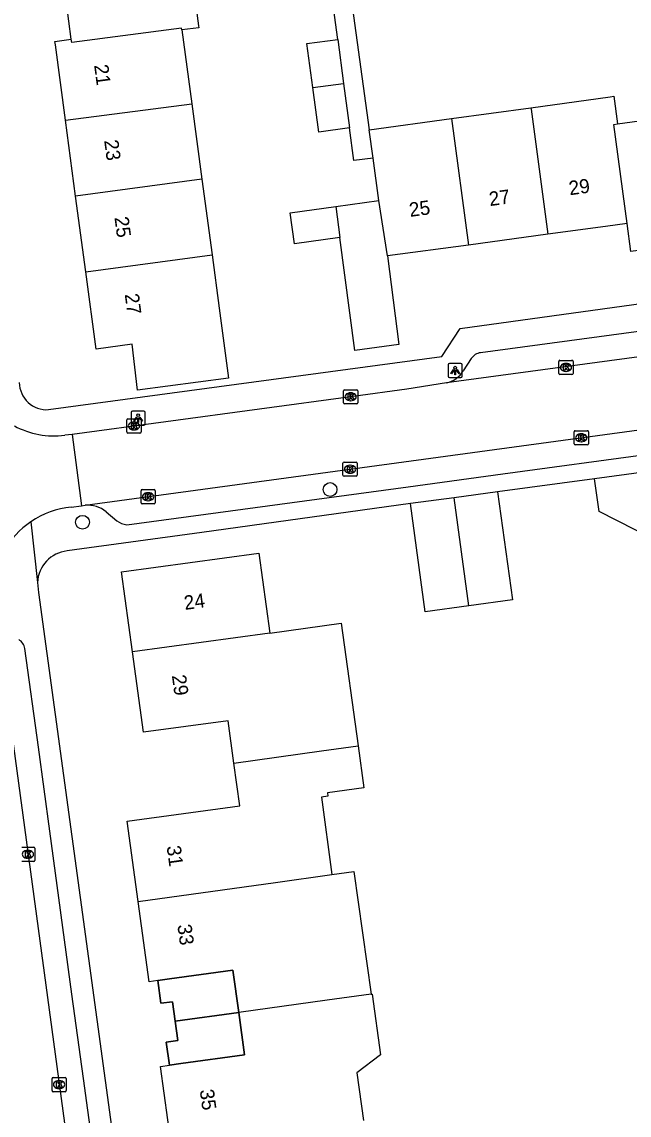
# Model space of a CAD drawing. Extents: x 163427 to 164190, y 380331 to 381641.
# Drawn here: x 163602.3 to 163645.3, y 381058.1 to 381135.4 of the extents above; entities that cross this region are included whole.
import ezdxf

# ---------------------------------------------------------------- set-up
doc = ezdxf.new("R2010")
doc.units = 0
for name, color, linetype in [('IMGEO_Boom', 7, 'Continuous'), ('IMGEO_Erf', 7, 'Continuous'), ('IMGEO_Kolk', 7, 'Continuous'), ('IMGEO_Lichtpunt', 7, 'Continuous'), ('IMGEO_Muur', 7, 'Continuous'), ('IMGEO_Pand', 7, 'Continuous'), ('IMGEO_Pand_nummerreeks', 7, 'Continuous'), ('IMGEO_Pand_overbouw', 7, 'Continuous'), ('IMGEO_Rijbaan_lokaal_open', 7, 'Continuous'), ('IMGEO_Voetpad_open', 7, 'Continuous')]:
    doc.layers.add(name, color=color, linetype=linetype)

msp = doc.modelspace()

# ---------------------------------------------------------------- linework, layer by layer
at = {"layer": 'IMGEO_Boom'}
for centre in [(163624.129, 381102.349), (163606.627, 381100.037)]:
    msp.add_circle(centre, 0.489, dxfattribs=at)
at = {"layer": 'IMGEO_Erf'}
for points in [[(163613.172, 381064.788), (163612.987, 381066.159), (163612.175, 381066.049), (163611.957, 381067.662)], [(163612.766, 381061.679), (163612.546, 381063.304), (163613.358, 381063.414), (163613.172, 381064.788)], [(163613.172, 381064.788), (163617.675, 381065.397)]]:
    msp.add_lwpolyline(points, dxfattribs=at)
at = {"layer": 'IMGEO_Kolk'}
for p, q in [((163640.304, 381110.554), (163640.304, 381111.406)), ((163640.379, 381111.48), (163641.231, 381111.48)), ((163640.792, 381111.26), (163640.817, 381111.26)), ((163641.305, 381111.406), (163641.305, 381110.554)), ((163641.231, 381110.48), (163640.379, 381110.48)), ((163640.815, 381110.7), (163640.79, 381110.7)), ((163625.083, 381108.479), (163625.083, 381109.331)), ((163625.158, 381109.405), (163626.01, 381109.405)), ((163625.571, 381109.185), (163625.596, 381109.185)), ((163626.084, 381109.331), (163626.084, 381108.479)), ((163626.01, 381108.405), (163625.158, 381108.405)), ((163625.594, 381108.625), (163625.569, 381108.625)), ((163609.764, 381106.417), (163609.764, 381107.269)), ((163609.839, 381107.343), (163610.691, 381107.343)), ((163610.765, 381107.269), (163610.765, 381106.417)), ((163610.275, 381106.563), (163610.25, 381106.563)), ((163610.252, 381107.123), (163610.277, 381107.123)), ((163641.386, 381105.584), (163641.386, 381106.436)), ((163641.461, 381106.51), (163642.313, 381106.51)), ((163642.387, 381106.436), (163642.387, 381105.584)), ((163610.691, 381106.343), (163609.839, 381106.343)), ((163641.897, 381105.73), (163641.872, 381105.73)), ((163641.874, 381106.29), (163641.899, 381106.29)), ((163642.313, 381105.51), (163641.461, 381105.51)), ((163625.042, 381103.36), (163625.042, 381104.212)), ((163625.117, 381104.286), (163625.969, 381104.286)), ((163626.043, 381104.212), (163626.043, 381103.36)), ((163625.553, 381103.506), (163625.528, 381103.506)), ((163625.53, 381104.066), (163625.555, 381104.066)), ((163625.969, 381103.286), (163625.117, 381103.286)), ((163610.763, 381101.417), (163610.763, 381102.269)), ((163610.838, 381102.343), (163611.69, 381102.343)), ((163611.251, 381102.123), (163611.276, 381102.123)), ((163611.764, 381102.269), (163611.764, 381101.417)), ((163611.69, 381101.343), (163610.838, 381101.343)), ((163611.274, 381101.563), (163611.249, 381101.563)), ((163602.34, 381077.078), (163603.192, 381077.078)), ((163602.776, 381076.298), (163602.751, 381076.298)), ((163602.753, 381076.858), (163602.778, 381076.858)), ((163603.266, 381077.004), (163603.266, 381076.152)), ((163603.192, 381076.078), (163602.34, 381076.078)), ((163604.471, 381059.879), (163604.471, 381060.731)), ((163604.546, 381060.805), (163605.398, 381060.805)), ((163604.959, 381060.585), (163604.984, 381060.585)), ((163605.472, 381060.731), (163605.472, 381059.879)), ((163605.398, 381059.805), (163604.546, 381059.805)), ((163604.982, 381060.025), (163604.957, 381060.025))]:
    msp.add_line(p, q, dxfattribs=at)
for points in [[(163640.304, 381110.554), (163640.304, 381111.406)], [(163640.379, 381111.48), (163641.231, 381111.48)], [(163640.625, 381111.18), (163640.748, 381111.18), (163640.748, 381111.029), (163640.878, 381111.18), (163641.042, 381111.18), (163640.896, 381111.029), (163641.049, 381110.78), (163640.897, 381110.78), (163640.812, 381110.944), (163640.748, 381110.877), (163640.748, 381110.78), (163640.625, 381110.78), (163640.625, 381111.18)], [(163641.305, 381111.406), (163641.305, 381110.554)], [(163641.231, 381110.48), (163640.379, 381110.48)], [(163625.083, 381108.479), (163625.083, 381109.331)], [(163625.158, 381109.405), (163626.01, 381109.405)], [(163625.404, 381109.105), (163625.527, 381109.105), (163625.527, 381108.954), (163625.657, 381109.105), (163625.821, 381109.105), (163625.675, 381108.954), (163625.828, 381108.705), (163625.676, 381108.705), (163625.591, 381108.869), (163625.527, 381108.802), (163625.527, 381108.705), (163625.404, 381108.705), (163625.404, 381109.105)], [(163626.084, 381109.331), (163626.084, 381108.479)], [(163626.01, 381108.405), (163625.158, 381108.405)], [(163609.764, 381106.417), (163609.764, 381107.269)], [(163609.839, 381107.343), (163610.691, 381107.343)], [(163610.765, 381107.269), (163610.765, 381106.417)], [(163610.085, 381107.043), (163610.208, 381107.043), (163610.208, 381106.892), (163610.338, 381107.043), (163610.502, 381107.043), (163610.356, 381106.892), (163610.509, 381106.643), (163610.357, 381106.643), (163610.272, 381106.807), (163610.208, 381106.74), (163610.208, 381106.643), (163610.085, 381106.643), (163610.085, 381107.043)], [(163641.386, 381105.584), (163641.386, 381106.436)], [(163641.461, 381106.51), (163642.313, 381106.51)], [(163642.387, 381106.436), (163642.387, 381105.584)], [(163610.691, 381106.343), (163609.839, 381106.343)], [(163641.707, 381106.21), (163641.83, 381106.21), (163641.83, 381106.059), (163641.96, 381106.21), (163642.124, 381106.21), (163641.978, 381106.059), (163642.131, 381105.81), (163641.979, 381105.81), (163641.894, 381105.974), (163641.83, 381105.907), (163641.83, 381105.81), (163641.707, 381105.81), (163641.707, 381106.21)], [(163642.313, 381105.51), (163641.461, 381105.51)], [(163625.042, 381103.36), (163625.042, 381104.212)], [(163625.117, 381104.286), (163625.969, 381104.286)], [(163626.043, 381104.212), (163626.043, 381103.36)], [(163625.363, 381103.986), (163625.486, 381103.986), (163625.486, 381103.835), (163625.616, 381103.986), (163625.78, 381103.986), (163625.634, 381103.835), (163625.787, 381103.586), (163625.635, 381103.586), (163625.55, 381103.75), (163625.486, 381103.683), (163625.486, 381103.586), (163625.363, 381103.586), (163625.363, 381103.986)], [(163625.969, 381103.286), (163625.117, 381103.286)], [(163610.763, 381101.417), (163610.763, 381102.269)], [(163610.838, 381102.343), (163611.69, 381102.343)], [(163611.084, 381102.043), (163611.207, 381102.043), (163611.207, 381101.892), (163611.337, 381102.043), (163611.501, 381102.043), (163611.355, 381101.892), (163611.508, 381101.643), (163611.356, 381101.643), (163611.271, 381101.807), (163611.207, 381101.74), (163611.207, 381101.643), (163611.084, 381101.643), (163611.084, 381102.043)], [(163611.764, 381102.269), (163611.764, 381101.417)], [(163611.69, 381101.343), (163610.838, 381101.343)], [(163602.34, 381077.078), (163603.192, 381077.078)], [(163602.586, 381076.778), (163602.709, 381076.778), (163602.709, 381076.627), (163602.839, 381076.778), (163603.003, 381076.778), (163602.857, 381076.627), (163603.01, 381076.378), (163602.858, 381076.378), (163602.773, 381076.542), (163602.709, 381076.475), (163602.709, 381076.378), (163602.586, 381076.378), (163602.586, 381076.778)], [(163603.266, 381077.004), (163603.266, 381076.152)], [(163603.192, 381076.078), (163602.34, 381076.078)], [(163604.471, 381059.879), (163604.471, 381060.731)], [(163604.546, 381060.805), (163605.398, 381060.805)], [(163604.792, 381060.505), (163604.915, 381060.505), (163604.915, 381060.354), (163605.045, 381060.505), (163605.209, 381060.505), (163605.063, 381060.354), (163605.216, 381060.105), (163605.064, 381060.105), (163604.979, 381060.269), (163604.915, 381060.202), (163604.915, 381060.105), (163604.792, 381060.105), (163604.792, 381060.505)], [(163605.472, 381060.731), (163605.472, 381059.879)], [(163605.398, 381059.805), (163604.546, 381059.805)]]:
    msp.add_lwpolyline(points, dxfattribs=at)
for centre, start, end in [((163640.381, 381111.404), 91.55205, 178.44795), ((163640.381, 381111.404), 91.55205, 178.44795), ((163641.229, 381111.404), 1.55205, 88.44795), ((163641.229, 381111.404), 1.55205, 88.44795), ((163640.381, 381110.556), 181.55205, 268.44795), ((163640.381, 381110.556), 181.55205, 268.44795), ((163641.229, 381110.556), 271.55205, 358.44795), ((163641.229, 381110.556), 271.55205, 358.44795), ((163625.16, 381109.329), 91.55205, 178.44795), ((163625.16, 381109.329), 91.55205, 178.44795), ((163626.008, 381109.329), 1.55205, 88.44795), ((163626.008, 381109.329), 1.55205, 88.44795), ((163625.16, 381108.481), 181.55205, 268.44795), ((163625.16, 381108.481), 181.55205, 268.44795), ((163626.008, 381108.481), 271.55205, 358.44795), ((163626.008, 381108.481), 271.55205, 358.44795), ((163609.841, 381107.267), 91.55205, 178.44795), ((163609.841, 381107.267), 91.55205, 178.44795), ((163610.689, 381107.267), 1.55205, 88.44795), ((163610.689, 381107.267), 1.55205, 88.44795), ((163609.841, 381106.419), 181.55205, 268.44795), ((163609.841, 381106.419), 181.55205, 268.44795), ((163610.689, 381106.419), 271.55205, 358.44795), ((163610.689, 381106.419), 271.55205, 358.44795), ((163641.463, 381106.434), 91.55205, 178.44795), ((163641.463, 381106.434), 91.55205, 178.44795), ((163642.311, 381106.434), 1.55205, 88.44795), ((163642.311, 381106.434), 1.55205, 88.44795), ((163641.463, 381105.586), 181.55205, 268.44795), ((163641.463, 381105.586), 181.55205, 268.44795), ((163642.311, 381105.586), 271.55205, 358.44795), ((163642.311, 381105.586), 271.55205, 358.44795), ((163625.119, 381104.21), 91.55205, 178.44795), ((163625.119, 381104.21), 91.55205, 178.44795), ((163625.967, 381104.21), 1.55205, 88.44795), ((163625.967, 381104.21), 1.55205, 88.44795), ((163625.119, 381103.362), 181.55205, 268.44795), ((163625.119, 381103.362), 181.55205, 268.44795), ((163625.967, 381103.362), 271.55205, 358.44795), ((163625.967, 381103.362), 271.55205, 358.44795), ((163610.84, 381102.267), 91.55205, 178.44795), ((163610.84, 381102.267), 91.55205, 178.44795), ((163611.688, 381102.267), 1.55205, 88.44795), ((163611.688, 381102.267), 1.55205, 88.44795), ((163610.84, 381101.419), 181.55205, 268.44795), ((163610.84, 381101.419), 181.55205, 268.44795), ((163611.688, 381101.419), 271.55205, 358.44795), ((163611.688, 381101.419), 271.55205, 358.44795), ((163603.19, 381077.002), 1.55205, 88.44795), ((163603.19, 381077.002), 1.55205, 88.44795), ((163603.19, 381076.154), 271.55205, 358.44795), ((163603.19, 381076.154), 271.55205, 358.44795), ((163604.548, 381060.729), 91.55205, 178.44795), ((163604.548, 381060.729), 91.55205, 178.44795), ((163605.396, 381060.729), 1.55205, 88.44795), ((163605.396, 381060.729), 1.55205, 88.44795), ((163604.548, 381059.881), 181.55205, 268.44795), ((163604.548, 381059.881), 181.55205, 268.44795), ((163605.396, 381059.881), 271.55205, 358.44795), ((163605.396, 381059.881), 271.55205, 358.44795)]:
    msp.add_arc(centre, 0.0765, start, end, dxfattribs=at)
for centre, major_axis, ratio, start_param, end_param in [((163640.791, 381110.98), (-0.387, 0.002), 0.722429, 4.712389, 7.853982), ((163640.816, 381110.98), (-0.39, 0.002), 0.717154, 1.570796, 4.712389), ((163625.57, 381108.905), (-0.387, 0.002), 0.722429, 4.712389, 7.853982), ((163625.595, 381108.905), (-0.39, 0.002), 0.717154, 1.570796, 4.712389), ((163610.251, 381106.843), (-0.387, 0.002), 0.722429, 4.712389, 7.853982), ((163610.276, 381106.843), (-0.39, 0.002), 0.717154, 1.570796, 4.712389), ((163641.873, 381106.01), (-0.387, 0.002), 0.722429, 4.712389, 7.853982), ((163641.898, 381106.01), (-0.39, 0.002), 0.717154, 1.570796, 4.712389), ((163625.529, 381103.786), (-0.387, 0.002), 0.722429, 4.712389, 7.853982), ((163625.554, 381103.786), (-0.39, 0.002), 0.717154, 1.570796, 4.712389), ((163611.25, 381101.843), (-0.387, 0.002), 0.722429, 4.712389, 7.853982), ((163611.275, 381101.843), (-0.39, 0.002), 0.717154, 1.570796, 4.712389), ((163602.752, 381076.578), (-0.387, 0.002), 0.722429, 4.712389, 7.853982), ((163602.777, 381076.578), (-0.39, 0.002), 0.717154, 1.570796, 4.712389), ((163604.958, 381060.305), (-0.387, 0.002), 0.722429, 4.712389, 7.853982), ((163604.983, 381060.305), (-0.39, 0.002), 0.717154, 1.570796, 4.712389)]:
    msp.add_ellipse(centre, major_axis=major_axis, ratio=ratio, start_param=start_param, end_param=end_param, dxfattribs=at)
at = {"layer": 'IMGEO_Lichtpunt'}
for p, q in [((163632.479, 381111.16), (163632.479, 381110.353)), ((163632.479, 381111.16), (163632.479, 381110.353)), ((163633.381, 381111.255), (163632.573, 381111.255)), ((163633.381, 381111.255), (163632.573, 381111.255)), ((163633.475, 381110.353), (163633.475, 381111.16)), ((163633.475, 381110.353), (163633.475, 381111.16)), ((163632.573, 381110.259), (163633.381, 381110.259)), ((163632.573, 381110.259), (163633.381, 381110.259)), ((163610.063, 381107.802), (163610.063, 381106.995)), ((163610.063, 381107.802), (163610.063, 381106.995)), ((163610.965, 381107.897), (163610.157, 381107.897)), ((163610.965, 381107.897), (163610.157, 381107.897)), ((163611.059, 381106.995), (163611.059, 381107.802)), ((163611.059, 381106.995), (163611.059, 381107.802)), ((163610.157, 381106.901), (163610.965, 381106.901)), ((163610.157, 381106.901), (163610.965, 381106.901))]:
    msp.add_line(p, q, dxfattribs=at)
for points in [[(163632.853, 381110.824), (163632.892, 381110.796), (163632.704, 381110.534), (163632.666, 381110.561), (163632.853, 381110.824)], [(163632.955, 381110.776), (163633.002, 381110.776), (163633.002, 381110.454), (163632.955, 381110.454), (163632.955, 381110.776)], [(163633.065, 381110.796), (163633.103, 381110.823), (163633.29, 381110.561), (163633.251, 381110.533), (163633.065, 381110.796)], [(163610.437, 381107.466), (163610.476, 381107.438), (163610.288, 381107.176), (163610.25, 381107.203), (163610.437, 381107.466)], [(163610.539, 381107.418), (163610.586, 381107.418), (163610.586, 381107.096), (163610.539, 381107.096), (163610.539, 381107.418)], [(163610.649, 381107.438), (163610.687, 381107.465), (163610.874, 381107.203), (163610.835, 381107.175), (163610.649, 381107.438)]]:
    msp.add_lwpolyline(points, dxfattribs=at)
for centre in [(163632.978, 381110.958), (163610.562, 381107.6)]:
    msp.add_circle(centre, 0.0994, dxfattribs=at)
for centre, start, end in [((163632.573, 381111.16), 90, 180), ((163632.573, 381111.16), 90, 180), ((163633.381, 381111.16), 0, 90), ((163633.381, 381111.16), 0, 90), ((163632.573, 381110.353), 180, 270), ((163632.573, 381110.353), 180, 270), ((163633.381, 381110.353), 270, 0), ((163633.381, 381110.353), 270, 360), ((163610.157, 381107.802), 90, 180), ((163610.157, 381107.802), 90, 180), ((163610.965, 381107.802), 0, 90), ((163610.965, 381107.802), 0, 90), ((163610.157, 381106.995), 180, 270), ((163610.157, 381106.995), 180, 270), ((163610.965, 381106.995), 270, 0), ((163610.965, 381106.995), 270, 360)]:
    msp.add_arc(centre, 0.0946, start, end, dxfattribs=at)
at = {"layer": 'IMGEO_Muur'}
for points in [[(163642.822, 381103.109), (163635.974, 381102.194)], [(163629.816, 381101.354), (163615.061, 381099.322)]]:
    msp.add_lwpolyline(points, dxfattribs=at)
at = {"layer": 'IMGEO_Pand'}
for points in [[(163614.109, 381140.491), (163614.832, 381135.109), (163614.849, 381134.983), (163613.651, 381134.822)], [(163605.829, 381134.18), (163605.155, 381139.279)], [(163613.651, 381134.822), (163613.634, 381134.952), (163605.862, 381133.933), (163605.829, 381134.18)], [(163613.651, 381134.822), (163614.35, 381129.607)], [(163605.422, 381128.439), (163604.708, 381133.782), (163604.678, 381134.006), (163605.829, 381134.18)], [(163622.904, 381130.746), (163622.487, 381133.867), (163624.671, 381134.159)], [(163624.671, 381134.159), (163625.088, 381131.037)], [(163622.904, 381130.746), (163625.088, 381131.037)], [(163625.507, 381127.905), (163623.323, 381127.613), (163622.904, 381130.746)], [(163625.088, 381131.037), (163625.507, 381127.905)], [(163605.422, 381128.439), (163614.35, 381129.607)], [(163614.35, 381129.607), (163615.065, 381124.274)], [(163638.32, 381129.331), (163643.922, 381130.102), (163644.188, 381130.139), (163644.458, 381128.187)], [(163632.718, 381128.559), (163638.32, 381129.331)], [(163638.32, 381129.331), (163638.335, 381129.222), (163639.53, 381120.388)], [(163644.458, 381128.187), (163649.789, 381128.921)], [(163606.138, 381123.088), (163605.422, 381128.439)], [(163626.892, 381127.756), (163632.718, 381128.559)], [(163632.718, 381128.559), (163633.926, 381119.629)], [(163645.134, 381121.147), (163644.186, 381128.15), (163644.458, 381128.187)], [(163627.165, 381125.774), (163626.892, 381127.756)], [(163627.579, 381122.771), (163627.165, 381125.774)], [(163615.065, 381124.274), (163606.138, 381123.088)], [(163615.065, 381124.274), (163615.782, 381118.923)], [(163606.853, 381117.738), (163606.138, 381123.088)], [(163624.535, 381122.351), (163627.579, 381122.771)], [(163628.199, 381118.854), (163627.579, 381122.771)], [(163624.827, 381120.158), (163621.616, 381119.716), (163621.315, 381121.907), (163624.535, 381122.351)], [(163624.535, 381122.351), (163624.827, 381120.158)], [(163645.134, 381121.147), (163643.609, 381120.94), (163639.53, 381120.388)], [(163651.006, 381119.928), (163645.4, 381119.18), (163645.134, 381121.147)], [(163639.53, 381120.388), (163633.926, 381119.629)], [(163628.199, 381118.854), (163629, 381112.59), (163625.89, 381112.18), (163624.827, 381120.158)], [(163633.926, 381119.629), (163628.199, 381118.854)], [(163615.782, 381118.923), (163616.284, 381115.177), (163616.94, 381110.22), (163610.52, 381109.37), (163610.131, 381112.614), (163607.584, 381112.274), (163606.853, 381117.738)], [(163606.853, 381117.738), (163615.782, 381118.923)], [(163654.299, 381104.673), (163642.822, 381103.109)], [(163647.993, 381095.963), (163647.584, 381098.924), (163646.981, 381098.841), (163643.14, 381100.791), (163642.822, 381103.109)], [(163632.895, 381101.774), (163629.816, 381101.354)], [(163635.974, 381102.194), (163632.895, 381101.774)], [(163633.937, 381094.131), (163632.895, 381101.774)], [(163635.974, 381102.194), (163637.017, 381094.551), (163633.937, 381094.131)], [(163633.937, 381094.131), (163630.858, 381093.711), (163629.816, 381101.354)], [(163610.168, 381090.878), (163609.388, 381096.539), (163619.099, 381097.867), (163619.872, 381092.211)], [(163619.872, 381092.211), (163624.924, 381092.905), (163626.109, 381084.236)], [(163619.872, 381092.211), (163610.168, 381090.878)], [(163617.33, 381083.027), (163616.925, 381086.02), (163610.948, 381085.211), (163610.168, 381090.878)], [(163617.33, 381083.027), (163623.53, 381083.881), (163626.109, 381084.236)], [(163626.109, 381084.236), (163626.515, 381081.268), (163623.936, 381080.916), (163623.967, 381080.687), (163623.513, 381080.625), (163624.261, 381075.155)], [(163610.558, 381073.249), (163609.783, 381078.926), (163617.74, 381080.003), (163617.33, 381083.027)], [(163610.558, 381073.249), (163620.262, 381074.594), (163624.261, 381075.155)], [(163624.261, 381075.155), (163625.819, 381075.374), (163627.037, 381066.693)], [(163611.957, 381067.662), (163611.333, 381067.577), (163610.558, 381073.249)], [(163611.957, 381067.662), (163612.77, 381067.774), (163617.265, 381068.389), (163617.675, 381065.397)], [(163627.037, 381066.693), (163623.921, 381066.267), (163617.675, 381065.397)], [(163627.037, 381066.693), (163627.104, 381066.702), (163627.689, 381062.421), (163626.032, 381061.128), (163626.49, 381057.778)], [(163617.675, 381065.397), (163618.084, 381062.407), (163613.579, 381061.791), (163612.766, 381061.679)], [(163612.915, 381055.926), (163612.142, 381061.594), (163612.766, 381061.679)]]:
    msp.add_lwpolyline(points, dxfattribs=at)
at = {"layer": 'IMGEO_Pand_overbouw'}
for points in [[(163611.957, 381067.662), (163612.175, 381066.049), (163612.987, 381066.159), (163613.172, 381064.788), (163617.675, 381065.397), (163617.265, 381068.389), (163612.77, 381067.774)], [(163617.675, 381065.397), (163613.172, 381064.788), (163613.358, 381063.414), (163612.546, 381063.304), (163612.766, 381061.679), (163613.579, 381061.791), (163618.084, 381062.407)]]:
    msp.add_lwpolyline(points, close=True, dxfattribs=at)
at = {"layer": 'IMGEO_Rijbaan_lokaal_open'}
for points in [[(163663.45, 381114.088), (163632.364, 381109.879)], [(163632.364, 381109.879), (163629.549, 381109.438), (163625.771, 381108.926), (163605.902, 381106.231)], [(163606.824, 381101.24), (163659.662, 381108.43)], [(163605.902, 381106.231), (163605.38, 381106.184)], [(163605.902, 381106.231), (163606.564, 381101.2)], [(163605.825, 381101.111), (163606.564, 381101.2)], [(163606.564, 381101.2), (163606.824, 381101.24)], [(163600.456, 381093.608), (163612.89, 381001.887)]]:
    msp.add_lwpolyline(points, dxfattribs=at)
for centre, radius, start, end in [((163604.638, 381112.083), 5.946, 241.62152, 277.17019), ((163606.424, 381095.006), 6.134, 95.60154, 124.24207), ((163606.426, 381095.013), 6.13, 124.29603, 176.73377)]:
    msp.add_arc(centre, radius, start, end, dxfattribs=at)
at = {"layer": 'IMGEO_Voetpad_open'}
for points in [[(163626.232, 381149.877), (163623.888, 381149.557), (163626.892, 381127.756)], [(163624.671, 381134.159), (163624.072, 381138.639)], [(163627.165, 381125.774), (163625.817, 381125.589), (163625.507, 381127.905)], [(163604.232, 381107.995), (163632.033, 381111.74), (163633.329, 381113.731), (163663.515, 381117.903), (163665.28, 381116.321), (163676.491, 381117.821)], [(163660.448, 381115.483), (163634.766, 381112.018)], [(163634.108, 381111.604), (163633.541, 381110.745)], [(163608.303, 381100.787), (163609.06, 381100.144), (163609.389, 381099.954), (163609.77, 381099.849), (163629.639, 381102.547), (163636.344, 381103.458), (163657.229, 381106.294)], [(163642.822, 381103.109), (163635.974, 381102.194)], [(163629.816, 381101.354), (163615.061, 381099.322), (163605.544, 381098.011)], [(163602.972, 381100.077), (163603.447, 381095.786)], [(163603.447, 381095.786), (163603.525, 381095.083), (163616.544, 380999.748)], [(163614.308, 381004.828), (163613.764, 381008.821), (163612.952, 381014.784), (163611.396, 381026.213), (163610.583, 381032.181), (163609.03, 381043.582), (163608.218, 381049.545), (163606.694, 381060.738), (163605.881, 381066.706), (163604.315, 381078.206), (163603.505, 381084.153), (163602.556, 381091.119)]]:
    msp.add_lwpolyline(points, dxfattribs=at)
for centre, radius, start, end in [((163634.893, 381111.086), 0.941, 97.77204, 146.58247), ((163631.952, 381111.672), 1.84, 282.94418, 329.74478), ((163604.106, 381109.937), 1.946, 180.85914, 273.7106), ((163606.976, 381099.095), 2.15, 51.88846, 94.05314), ((163605.78, 381095.688), 2.335, 95.79882, 177.59392), ((163601.655, 381090.963), 0.914, 9.85111, 59.07296)]:
    msp.add_arc(centre, radius, start, end, dxfattribs=at)

# ---------------------------------------------------------------- texts
at = {"layer": 'IMGEO_Pand_nummerreeks'}
for s, rotation, p in [('21', 277.6144, (163607.445, 381132.331)), ('23', 277.6164, (163608.156, 381127.009)), ('29', 7.71201, (163641.075, 381123.141)), ('27', 7.7104, (163635.43, 381122.376)), ('25', 7.71201, (163629.785, 381121.612)), ('25', 277.6164, (163608.883, 381121.576)), ('27', 277.6164, (163609.609, 381116.143)), ('24', 7.78702, (163613.869, 381093.841)), ('29', 277.84099, (163612.942, 381089.207)), ('31', 277.77483, (163612.572, 381077.136)), ('33', 277.77483, (163613.331, 381071.574)), ('35', 277.76337, (163614.913, 381059.915))]:
    msp.add_text(s, height=1, rotation=rotation, dxfattribs=at).set_placement(p)

doc.saveas('drawing.dxf')
